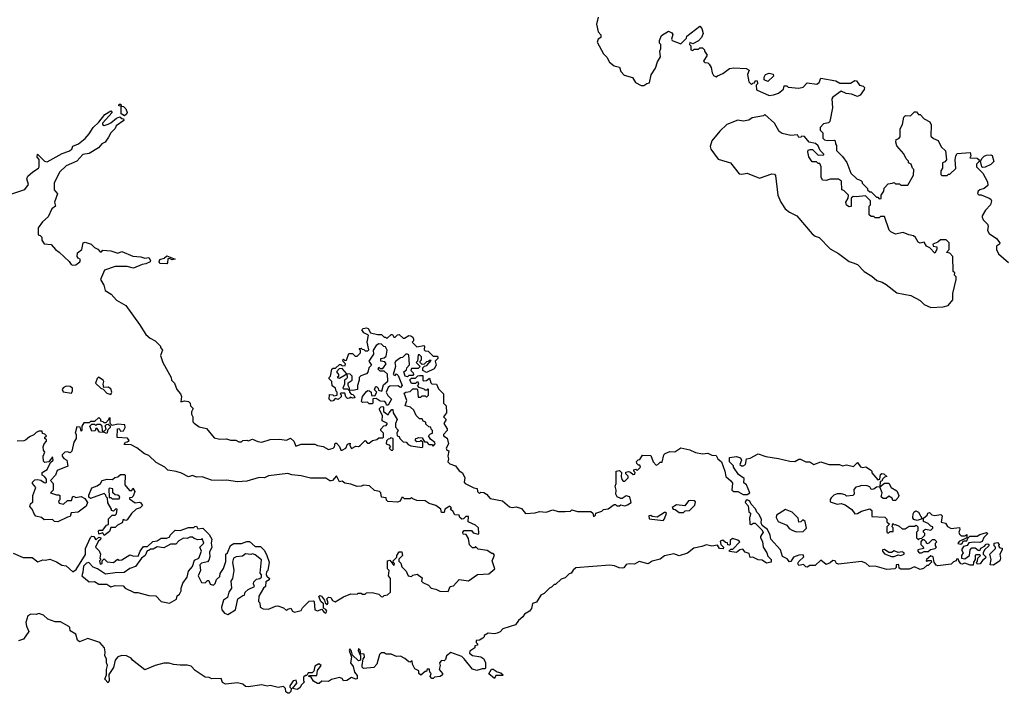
# Model space of a CAD drawing. Extents: x 2494106 to 2685573, y 758056 to 915185.
# Tile 376 of 507: x 2630684 to 2637925, y 836290 to 841247. Entities that reach past the tile are written whole.
import ezdxf

# ---------------------------------------------------------------- set-up
doc = ezdxf.new("R2010")
doc.units = 0

msp = doc.modelspace()

# ---------------------------------------------------------------- linework, layer by layer
at = {"layer": '0CON05XD'}
for points in [[(2634938.8, 841265), (2634926.2, 841215), (2634938.3, 841158.3), (2634957.5, 841135), (2634957.5, 841115), (2634937, 841103), (2634930.7, 841080.7), (2634976.4, 840996.4), (2635002.3, 840972.3), (2635021.2, 840935), (2635055, 840906.7), (2635095, 840897.5), (2635103.8, 840865), (2635129.5, 840839.5), (2635190.7, 840820.7), (2635212.5, 840785), (2635255, 840762.5), (2635275, 840763.3), (2635295, 840777.5), (2635315, 840782.5), (2635328.3, 840841.7), (2635360.7, 840889.3), (2635374.1, 840935.9), (2635397.5, 840975), (2635392.5, 841015), (2635400, 841035), (2635400, 841065), (2635390, 841075), (2635390, 841095), (2635405, 841130), (2635455, 841162.5), (2635479.3, 841149.3), (2635487, 841137), (2635477.5, 841105), (2635483.6, 841093.6), (2635545, 841070), (2635588.3, 841111.7), (2635590, 841125), (2635685, 841200), (2635701.7, 841181.7), (2635710, 841145), (2635697.5, 841115), (2635675, 841092.5), (2635635, 841070), (2635611.7, 841078.3), (2635610, 841065), (2635620, 841055), (2635620, 841025), (2635635, 841020), (2635645, 841030), (2635675, 841030), (2635685, 841040), (2635705, 841040), (2635720, 841025), (2635720, 841015), (2635740, 840985), (2635711.7, 840941.7), (2635721.7, 840931.7), (2635745, 840930), (2635755, 840920), (2635770, 840895), (2635777.5, 840855), (2635787, 840837), (2635805, 840827.5), (2635816.4, 840833.6), (2635855, 840850), (2635903, 840887), (2635935, 840892.5), (2636027, 840887), (2636047.5, 840875), (2636037.5, 840845), (2636045, 840790), (2636065, 840770), (2636075, 840780), (2636088.3, 840781.7), (2636095, 840800), (2636108.3, 840798.3), (2636110, 840775), (2636100, 840765), (2636101.7, 840731.7), (2636195, 840690), (2636226.4, 840693.6), (2636265, 840707.5), (2636300, 840735), (2636305, 840760), (2636325, 840760), (2636335, 840750), (2636415, 840742.5), (2636445, 840750), (2636475, 840782.5), (2636547, 840773), (2636562.5, 840785), (2636575, 840817.5), (2636687, 840797), (2636715, 840780), (2636795, 840780), (2636825, 840800), (2636838.3, 840798.3), (2636860, 840765), (2636887, 840757), (2636897, 840747), (2636895, 840732.5), (2636865, 840692.5), (2636845, 840682.5), (2636801.7, 840698.3), (2636763, 840703), (2636725, 840720), (2636663, 840677), (2636657.5, 840665), (2636660.7, 840599.3), (2636641.7, 840498.3), (2636631.7, 840488.3), (2636595, 840480), (2636570, 840455), (2636570, 840435), (2636590, 840415), (2636590, 840375), (2636603, 840363), (2636625, 840357.5), (2636675, 840360), (2636680, 840355), (2636683, 840333), (2636691.7, 840321.7), (2636690, 840285), (2636735, 840240), (2636767, 840197), (2636797, 840117), (2636840, 840075), (2636870, 840065), (2636880, 840055), (2636880, 840045), (2636920, 840005), (2636920, 839995), (2636935, 839980), (2636945, 839980), (2636985, 839940), (2636995, 839940), (2637005, 839930), (2637018.3, 839931.7), (2637020, 839955), (2637040, 839985), (2637041.7, 840008.3), (2637071.7, 840038.3), (2637100, 840045)], [(2636185, 840792.5), (2636160, 840805), (2636160, 840825), (2636170, 840845), (2636195, 840852.5), (2636225, 840847.5), (2636228.3, 840831.7), (2636185, 840792.5)], [(2631455, 840540), (2631430, 840555), (2631430, 840610), (2631413.3, 840613.3), (2631415, 840626.2), (2631426.7, 840626.7), (2631430, 840610), (2631448.3, 840608.3), (2631465, 840590), (2631473.3, 840565), (2631468.8, 840551.2), (2631455, 840540)], [(2630575, 839947.5), (2630723, 839997), (2630750, 840035), (2630736, 840075), (2630744, 840095), (2630781.2, 840128.8), (2630822.5, 840155), (2630827.5, 840165), (2630827.5, 840217.5), (2630812.5, 840235), (2630815, 840257.5), (2630867.5, 840205), (2630885, 840200), (2630997, 840263), (2631045, 840278.8), (2631066.7, 840295), (2631075, 840317.5), (2631115.8, 840334.2), (2631165, 840373.3), (2631195, 840406.2), (2631225, 840453.3), (2631266.7, 840493.3), (2631310.2, 840549.8), (2631355, 840576), (2631363.3, 840565), (2631293.6, 840486.4), (2631292.5, 840475), (2631305, 840467.5), (2631335, 840477.5), (2631355, 840487.5), (2631396.4, 840523.6), (2631421.7, 840531.7), (2631435, 840520), (2631448.3, 840518.3), (2631450, 840505), (2631394, 840466), (2631385, 840447.5), (2631353.3, 840415), (2631338.3, 840381.7), (2631313, 840347), (2631287, 840333), (2631262.5, 840305), (2631195, 840263.3), (2631147.5, 840255), (2631104.1, 840205.9), (2631025, 840172), (2630978, 840125), (2630936.7, 840045), (2630937.5, 839995), (2630962.5, 839965), (2630940, 839905), (2630947.5, 839875), (2630920, 839855), (2630893.6, 839796.4), (2630850.7, 839759.3), (2630820, 839715), (2630820, 839665), (2630835, 839660), (2630847, 839647), (2630847.5, 839625), (2630865, 839597.5), (2630915, 839592.5), (2630947.5, 839555), (2630975, 839537.5), (2631048, 839468), (2631062.5, 839445), (2631075, 839440), (2631095.9, 839444.1), (2631127.5, 839465), (2631131.7, 839481.7), (2631113.3, 839493.3), (2631107.5, 839505), (2631108.3, 839531.7), (2631140, 839555), (2631150, 839605), (2631165, 839610), (2631210, 839595), (2631235, 839570), (2631259.3, 839559.3), (2631275, 839540), (2631285, 839540), (2631295, 839550), (2631355, 839546.2), (2631405, 839530), (2631435, 839542.5), (2631515, 839507.5), (2631575, 839503.3), (2631605, 839493.3), (2631635, 839497.5), (2631646.1, 839476.1), (2631642.5, 839465), (2631610.5, 839449.5), (2631584.3, 839445.7), (2631520.7, 839419.3), (2631475, 839430), (2631385, 839431.4), (2631307.5, 839405), (2631277.5, 839335), (2631303.6, 839293.6), (2631313.8, 839255), (2631357, 839227), (2631395, 839183.8), (2631463.8, 839145), (2631566.2, 839005), (2631611.2, 838931.2), (2631644.2, 838904.2), (2631680, 838885), (2631720, 838845), (2631720, 838835), (2631733.3, 838815), (2631720, 838775), (2631737.5, 838725), (2631797.5, 838615), (2631800, 838595), (2631822, 838572), (2631840, 838525), (2631866.7, 838495), (2631873.3, 838475), (2631870, 838435), (2631895, 838442.5), (2631925, 838436.7), (2631936.7, 838425), (2631940, 838405), (2631960, 838385), (2631948.3, 838361.7), (2631947.5, 838345), (2631956.7, 838325), (2631958.3, 838288.3), (2631967, 838277), (2632005, 838250), (2632058, 838238), (2632115, 838170), (2632155, 838160), (2632205, 838162.5), (2632235, 838152.5), (2632273, 838153), (2632295, 838140), (2632315, 838140), (2632325, 838150), (2632355, 838152.5)], [(2637385, 839130), (2637475, 839133.8), (2637512.5, 839145), (2637547.5, 839185), (2637547, 839233), (2637570, 839335), (2637570, 839355), (2637558.3, 839368.3), (2637560, 839385), (2637550, 839395), (2637547.5, 839505), (2637525, 839530), (2637500, 839535), (2637520, 839555), (2637520, 839605), (2637497, 839627), (2637455, 839627.5), (2637435, 839610), (2637400, 839595), (2637401.7, 839581.7), (2637430, 839575), (2637430, 839555), (2637415, 839530), (2637378.3, 839568.3), (2637351.7, 839581.7), (2637335, 839610), (2637305, 839602.5), (2637290.7, 839610.7), (2637272.5, 839645), (2637257, 839657), (2637223, 839663), (2637181.7, 839681.7), (2637125, 839670), (2637090, 839685), (2637078.3, 839698.3), (2637045, 839800), (2637015, 839800), (2637005, 839790), (2636975, 839790), (2636965, 839800), (2636945, 839800), (2636931.7, 839811.7), (2636930, 839875), (2636940, 839885), (2636940, 839915), (2636905, 839950), (2636835, 839943.3), (2636813.3, 839946.7), (2636800, 839935), (2636798.3, 839871.7), (2636785, 839870), (2636765, 839882.5), (2636760, 839905), (2636777.5, 839935), (2636780, 839955), (2636745, 839990), (2636730, 839995), (2636728.3, 840058.3), (2636705, 840072.5), (2636645, 840072.5), (2636615, 840063.3), (2636587, 840067), (2636579.3, 840089.3), (2636577.5, 840165), (2636568.3, 840188.3), (2636555, 840190), (2636545, 840200), (2636511.7, 840201.7), (2636488.3, 840238.3), (2636480, 840275), (2636483.6, 840286.4), (2636497, 840293), (2636515, 840292.5), (2636555, 840250), (2636598.3, 840251.7), (2636598.3, 840258.3), (2636570, 840285), (2636555, 840320), (2636537, 840337), (2636490, 840345), (2636455, 840387.5), (2636435, 840390), (2636428.3, 840381.7), (2636415, 840380), (2636405, 840400), (2636355, 840393.8), (2636290.5, 840410.5), (2636270, 840425), (2636236.1, 840486.1), (2636165, 840550), (2636155, 840540), (2636070, 840525), (2636045, 840507.5), (2636005, 840500), (2635965, 840506.7), (2635885, 840476.7), (2635832.3, 840427.7), (2635773.9, 840356.1), (2635761.2, 840315), (2635766.7, 840295), (2635820.5, 840220.5), (2635912.5, 840195), (2635975, 840113.3), (2635995, 840110), (2636035, 840118.8), (2636125, 840082), (2636215, 840112.5), (2636235, 840110), (2636241.7, 840101.7), (2636260, 839955), (2636281.2, 839905), (2636313.3, 839855), (2636345, 839831.2), (2636400, 839805), (2636510.8, 839670.8), (2636533.9, 839653.9), (2636562.5, 839645), (2636645, 839560), (2636706.1, 839526.1), (2636785, 839466.7), (2636813.3, 839456.7), (2636846.1, 839446.1), (2636895, 839393.3), (2636950.5, 839360.5), (2636987.3, 839327.3), (2637025.7, 839315.7), (2637057.3, 839297.3), (2637135, 839236.2), (2637237.7, 839217.7), (2637305, 839181.2), (2637335, 839151.2), (2637385, 839130)], [(2637100, 840045), (2637115, 840050), (2637125, 840040), (2637155, 840040), (2637165, 840030), (2637215, 840030), (2637257, 840103), (2637260, 840145), (2637250, 840155), (2637240, 840185), (2637220, 840195), (2637220, 840205), (2637203, 840223), (2637185, 840260), (2637135, 840320), (2637127.5, 840345), (2637130, 840365), (2637148.3, 840371.7), (2637160, 840385), (2637160, 840445), (2637177.5, 840475), (2637185, 840530), (2637198.3, 840541.7), (2637235, 840540), (2637265, 840570), (2637278.3, 840568.3), (2637295, 840550), (2637305, 840550), (2637335, 840517.5), (2637377.5, 840495), (2637387, 840473), (2637385, 840390), (2637403.9, 840373.9), (2637438.3, 840358.3), (2637461.7, 840311.7), (2637491.7, 840281.7), (2637500, 840215), (2637488.3, 840201.7), (2637470, 840195), (2637470, 840155), (2637457.5, 840135), (2637458.3, 840108.3), (2637465, 840100), (2637505, 840100), (2637515, 840110), (2637525, 840110), (2637568.3, 840151.7), (2637563.3, 840215), (2637567.5, 840245), (2637578.3, 840261.7), (2637675, 840270), (2637680, 840245), (2637671.7, 840231.7), (2637725, 840227.5), (2637740, 840215), (2637738.3, 840201.7), (2637720, 840185), (2637720, 840165), (2637767, 840117), (2637802.5, 840055), (2637803, 840027), (2637776.1, 840003.9), (2637743.9, 839996.1), (2637732.5, 839985), (2637728.3, 839968.3), (2637738.3, 839958.3), (2637755, 839957.5), (2637813.6, 839933.6), (2637826.4, 839926.4), (2637830, 839915), (2637823.8, 839885), (2637786.7, 839845), (2637762.5, 839805), (2637762.5, 839795), (2637770, 839775), (2637801.7, 839741.7), (2637806.7, 839726.7), (2637802.5, 839695), (2637813.3, 839675), (2637867.7, 839637.7), (2637892.5, 839605), (2637890, 839595), (2637868.3, 839581.7), (2637867.5, 839555), (2637882.5, 839525), (2637955, 839460)], [(2637765, 840160), (2637760, 840165), (2637750, 840205), (2637761.7, 840228.3), (2637776.4, 840243.6), (2637795, 840250), (2637825, 840252.5), (2637835, 840247.5), (2637847, 840203), (2637825, 840182.5), (2637785, 840162.5), (2637765, 840160)], [(2631765, 839450), (2631715, 839453.3), (2631710, 839465), (2631715, 839482.5), (2631747, 839493), (2631765, 839510), (2631826.7, 839485), (2631805, 839480), (2631785, 839490), (2631773, 839487), (2631771.7, 839458.3), (2631765, 839450)], [(2633395, 838410), (2633381.7, 838411.7), (2633380, 838425), (2633368.3, 838438.3), (2633335, 838440), (2633305, 838460), (2633281.7, 838458.3), (2633280, 838425), (2633275, 838420), (2633255, 838420), (2633241.7, 838431.7), (2633205, 838430), (2633197, 838437), (2633206, 838475), (2633235, 838510), (2633245, 838517.5), (2633257, 838517), (2633270, 838505), (2633271.7, 838481.7), (2633295, 838480), (2633310, 838505), (2633293, 838523), (2633300, 838545), (2633308.3, 838548.3), (2633320, 838535), (2633321.7, 838521.7), (2633347, 838513), (2633359.3, 838560.7), (2633391.7, 838588.3), (2633388.3, 838638.3), (2633365, 838660), (2633335, 838660), (2633320, 838675), (2633325, 838690), (2633335, 838680), (2633355, 838680), (2633380, 838715), (2633368.3, 838728.3), (2633340, 838735), (2633340, 838755), (2633365, 838760), (2633378.3, 838771.7), (2633387.5, 838815), (2633375, 838840), (2633363, 838843), (2633345, 838860), (2633325, 838862.5), (2633305, 838850), (2633282.5, 838815), (2633286.7, 838785), (2633252.5, 838735), (2633272.5, 838705), (2633252.5, 838685), (2633245, 838652.5), (2633235, 838641.2), (2633193, 838627), (2633180, 838615), (2633180, 838595), (2633167.5, 838555), (2633167.5, 838525), (2633135, 838517.5), (2633110, 838520), (2633110, 838505), (2633121.7, 838491.7), (2633135, 838490), (2633145, 838480), (2633147.5, 838465), (2633135, 838462.5), (2633115, 838470), (2633108.3, 838461.7), (2633095, 838460), (2633083, 838473), (2633075, 838500), (2633045, 838500), (2633040, 838495), (2633047.5, 838487.5), (2633047, 838473), (2633027, 838453), (2633005, 838460), (2632988.3, 838441.7), (2632975, 838440), (2632960, 838455), (2632961.7, 838488.3), (2632987, 838487), (2632995, 838480), (2633020, 838485), (2633020, 838505), (2633012.5, 838512.5), (2633006.7, 838536.7), (2632981.7, 838551.7), (2632980, 838585), (2632960, 838605), (2632960, 838615), (2632970, 838625), (2632980, 838675), (2632988.3, 838681.7), (2633007.5, 838682.5), (2633035, 838710), (2633045, 838710), (2633055, 838700), (2633078.3, 838701.7), (2633080, 838715), (2633061.7, 838731.7), (2633060, 838745), (2633065, 838750), (2633075, 838740), (2633088.3, 838741.7), (2633105, 838790), (2633131.7, 838791.7), (2633151.7, 838771.7), (2633165, 838770), (2633190, 838795), (2633190, 838815), (2633181.7, 838828.3), (2633195, 838830), (2633201.7, 838821.7), (2633215, 838820), (2633225, 838810), (2633245, 838810), (2633251.7, 838818.3), (2633240, 838875), (2633250, 838925), (2633215, 838942.5), (2633200, 838965), (2633210, 838975), (2633235, 838978.8), (2633246.7, 838975), (2633263.3, 838943.3), (2633315, 838930), (2633345, 838930), (2633365, 838910), (2633375, 838910), (2633385, 838900), (2633415, 838930), (2633425, 838930), (2633435, 838910), (2633445, 838910), (2633461.7, 838928.3), (2633475, 838930), (2633505, 838902.5), (2633515, 838902.5), (2633545, 838922.5), (2633561.7, 838921.7), (2633575, 838910), (2633580, 838895), (2633580, 838885), (2633570, 838875), (2633605, 838840), (2633655, 838850), (2633660, 838845), (2633658.3, 838818.3), (2633665, 838810), (2633687, 838807), (2633725, 838770), (2633755, 838770), (2633760, 838765), (2633760, 838755), (2633740, 838735), (2633747.5, 838705), (2633733, 838677), (2633675, 838650), (2633650, 838665), (2633650, 838685), (2633661.7, 838698.3), (2633678.3, 838701.7), (2633710, 838740), (2633695, 838740), (2633688.3, 838731.7), (2633675, 838730), (2633658.3, 838711.7), (2633645, 838710), (2633630, 838725), (2633630, 838735), (2633640, 838745), (2633640, 838765), (2633625, 838780), (2633615, 838780), (2633610, 838735), (2633600, 838725), (2633630, 838695), (2633615, 838680), (2633565, 838680), (2633560, 838665), (2633578.3, 838648.3), (2633580, 838635), (2633575, 838630), (2633545, 838630), (2633535, 838620), (2633520, 838625), (2633510, 838655), (2633528.3, 838671.7), (2633530, 838685), (2633551.7, 838708.3), (2633545, 838780), (2633537, 838787), (2633523, 838787), (2633498.3, 838761.7), (2633485, 838760), (2633450, 838735), (2633442.5, 838725), (2633447.5, 838695), (2633430, 838635), (2633445, 838630), (2633455, 838640), (2633468.3, 838628.3), (2633497.5, 838555), (2633485, 838540), (2633465, 838552.5), (2633405, 838550), (2633395, 838540), (2633380, 838505), (2633391.7, 838481.7), (2633417.5, 838455), (2633395, 838410)], [(2633035, 838610), (2633090, 838640), (2633055, 838680), (2633032.5, 838677.5), (2633013, 838657), (2633027.5, 838635), (2633027.5, 838622.5), (2633020, 838615), (2633035, 838610)], [(2631355, 838490), (2631362.5, 838505), (2631355, 838530), (2631335, 838542.5), (2631301.7, 838541.7), (2631297.5, 838565), (2631302.5, 838585), (2631297.5, 838595), (2631262.5, 838617.5), (2631253, 838607), (2631241.7, 838571.7), (2631280, 838535), (2631298.3, 838528.3), (2631325, 838500), (2631355, 838490)], [(2632355, 838152.5), (2632365, 838147.5), (2632395, 838160), (2632435, 838142.5), (2632465, 838137.5), (2632525, 838157.5), (2632595, 838160), (2632645, 838152.5), (2632675, 838167.5), (2632700, 838145), (2632715, 838110), (2632755, 838122.5), (2632855, 838122.5), (2632873, 838113), (2632915, 838107.5), (2632955, 838083.3), (2632990, 838095), (2633000, 838105), (2633005, 838130), (2633015, 838130), (2633037, 838107), (2633045, 838080), (2633055, 838080), (2633082.5, 838095), (2633095, 838122.5), (2633115, 838130), (2633113, 838113), (2633125, 838092.5), (2633155, 838110), (2633175, 838107.5), (2633187, 838113), (2633225, 838150), (2633241.7, 838131.7), (2633255, 838130), (2633278.3, 838151.7), (2633311.7, 838158.3), (2633325, 838170), (2633355, 838170), (2633360, 838175), (2633360, 838205), (2633340, 838225), (2633340, 838235), (2633361.7, 838258.3), (2633378.3, 838261.7), (2633390, 838275), (2633350, 838295), (2633352.5, 838335), (2633330, 838375), (2633330, 838385), (2633341.7, 838398.3), (2633355, 838400), (2633360, 838395), (2633360, 838365), (2633395, 838340), (2633400, 838355), (2633421.7, 838378.3), (2633428.3, 838378.3), (2633430, 838355), (2633460, 838305), (2633447.5, 838275), (2633448.3, 838248.3), (2633466.7, 838226.7), (2633457.5, 838205), (2633460, 838185), (2633475, 838180), (2633480, 838165), (2633505, 838140), (2633525, 838137.5), (2633540.7, 838120.7), (2633560.7, 838110.7), (2633645, 838100), (2633650, 838105), (2633648.3, 838138.3), (2633635, 838150), (2633627, 838143), (2633605, 838140), (2633592.5, 838155), (2633600, 838165), (2633618.3, 838171.7), (2633645, 838170), (2633661.7, 838141.7), (2633675, 838140), (2633691.7, 838121.7), (2633715, 838120), (2633725, 838110), (2633740, 838125), (2633737.5, 838135), (2633705, 838160), (2633690, 838185), (2633705, 838200), (2633720, 838205), (2633720, 838225), (2633710, 838235), (2633708.3, 838248.3), (2633691.7, 838251.7), (2633671.7, 838271.7), (2633670, 838285), (2633651.7, 838291.7), (2633645, 838310), (2633625, 838310), (2633600, 838335), (2633583.3, 838373.3), (2633557, 838397), (2633520, 838405), (2633531.2, 838445), (2633511.7, 838498.3), (2633523, 838507), (2633555, 838510), (2633575, 838530), (2633605, 838530), (2633610, 838525), (2633615, 838470), (2633635, 838470), (2633645, 838480), (2633665, 838480), (2633675, 838470), (2633690, 838485), (2633690, 838525), (2633685, 838530), (2633678.3, 838521.7), (2633665, 838520), (2633658.3, 838528.3), (2633621.7, 838541.7), (2633610, 838555), (2633620, 838565), (2633615, 838580), (2633605, 838580), (2633595, 838570), (2633565, 838570), (2633552.5, 838597.5), (2633565, 838610), (2633595, 838610), (2633613, 838627), (2633625, 838630), (2633648.3, 838628.3), (2633650, 838595), (2633655, 838590), (2633675, 838592.5), (2633698.3, 838608.3), (2633707.5, 838575), (2633715, 838567.5), (2633750, 838565), (2633765, 838530), (2633800, 838495), (2633800, 838425), (2633820, 838405), (2633822.5, 838355), (2633800, 838325), (2633820, 838305), (2633802.5, 838275), (2633827, 838237), (2633827.5, 838225), (2633800, 838195), (2633800, 838185), (2633828.3, 838168.3), (2633837.5, 838125), (2633820, 838095), (2633825, 838080), (2633840, 838075), (2633832.5, 838035), (2633837.5, 838015), (2633833, 837993), (2633848.3, 837978.3), (2633890, 837965), (2633917, 837927), (2633941.7, 837911.7), (2633957.5, 837875), (2633952.5, 837845), (2633960, 837835), (2634023, 837803), (2634048.3, 837798.3), (2634050, 837775), (2634065, 837760), (2634075, 837770), (2634097, 837767), (2634116.4, 837756.4), (2634143, 837723), (2634235, 837706.2), (2634285, 837662.5), (2634305, 837657.5), (2634335, 837662.5), (2634375, 837650), (2634403.6, 837613.6), (2634475, 837618.8), (2634507, 837627), (2634555, 837623.8), (2634605, 837639.2), (2634645, 837627.5), (2634695, 837627.5), (2634735, 837630), (2634745, 837640), (2634787, 837627), (2634885, 837627.5), (2634900, 837615), (2634905, 837590), (2634918.3, 837601.7), (2634920, 837615), (2634965, 837630), (2634978.3, 837641.7), (2635011.7, 837648.3), (2635055, 837680), (2635065, 837680), (2635075, 837670), (2635095, 837670), (2635105, 837677.5), (2635135, 837670), (2635155, 837677.5), (2635180, 837695), (2635170, 837735), (2635145, 837742.5), (2635115, 837722.5), (2635105, 837722.5), (2635077, 837737), (2635067.5, 837755), (2635070, 837785), (2635063.3, 837815), (2635070, 837835), (2635070, 837925), (2635095, 837930), (2635110, 837915), (2635107.5, 837885), (2635113, 837863), (2635121.7, 837851.7), (2635135, 837850), (2635160, 837875), (2635158.3, 837888.3), (2635142.5, 837905), (2635141.7, 837918.3), (2635161.7, 837921.7), (2635177, 837917), (2635195, 837900), (2635207, 837903), (2635210, 837915), (2635200, 837925), (2635200, 837935), (2635215, 837940), (2635225, 837930), (2635250, 837955), (2635245, 837970), (2635235, 837970), (2635221.7, 837981.7), (2635220, 837995), (2635231.7, 838008.3), (2635245, 838010), (2635265, 838042.5), (2635325, 838040), (2635343, 837993), (2635365, 837970), (2635377, 837973), (2635395, 837990), (2635408.3, 837991.7), (2635420, 838045), (2635430, 838055), (2635465, 838070), (2635501.7, 838068.3), (2635545, 838096), (2635611.7, 838081.7), (2635653.3, 838063.3), (2635705, 838052.5), (2635745, 838057.5), (2635773, 838043), (2635805, 838040), (2635817.5, 838015), (2635845, 837992.5), (2635870, 837925), (2635877.5, 837885), (2635915, 837853.3), (2635925, 837837.5), (2635920, 837785), (2635935, 837774), (2635965, 837776), (2636005, 837751.9), (2636035, 837752), (2636052.5, 837765), (2636030, 837825), (2636008.3, 837838.3), (2636011.7, 837871.7), (2635969.3, 837899.3), (2635933.3, 837955), (2635932.5, 837965), (2635904.3, 837994.3), (2635903.3, 838025), (2635955, 838033.3), (2635985, 838022.5), (2635992.5, 838005), (2635980, 837975), (2635993.3, 837963.3), (2636005, 837963.3), (2636022.5, 837975), (2636030, 838015), (2636055, 838020), (2636115, 838051.2), (2636171.7, 838031.7), (2636265, 838018.8), (2636348.3, 837998.3), (2636385, 837996.2), (2636415, 838013.8), (2636425, 838013.8), (2636465, 837993.3), (2636495, 837992.5), (2636525, 837973.3), (2636575, 837993.3), (2636635, 837973.3), (2636713, 837973), (2636735, 837963.3), (2636765, 837972.5), (2636815, 837960), (2636845, 837987.5), (2636867.5, 837957.5), (2636885, 837952.5), (2636906.4, 837956.4), (2636940, 837935), (2636950, 837925), (2636951.7, 837911.7), (2636995, 837860), (2637010, 837865), (2637015, 837900), (2637025, 837907.5), (2637040, 837905), (2637060, 837885), (2637045, 837880), (2637030, 837865), (2637025, 837850), (2637011.7, 837848.3), (2637010, 837810), (2637043, 837837), (2637075, 837837.5), (2637093.6, 837803.6), (2637135, 837780), (2637150, 837745), (2637145, 837730), (2637125, 837710), (2637105, 837710), (2637100, 837725), (2637075, 837740), (2637055, 837722.5), (2637035, 837722.5), (2637020, 837735), (2637027.5, 837765), (2637010, 837810), (2636985, 837807.5), (2636965, 837792.5), (2636945, 837790), (2636935, 837810), (2636917, 837817), (2636875, 837820), (2636855, 837812.5), (2636833.9, 837806.1), (2636819.3, 837790.7), (2636820, 837755), (2636810, 837745), (2636765, 837740), (2636755, 837750), (2636727, 837757), (2636695, 837757.5), (2636671.7, 837748.3), (2636650.7, 837729.3), (2636643.6, 837716.4), (2636645, 837700), (2636695, 837682.5), (2636725, 837687.5), (2636755, 837677.5), (2636803, 837643), (2636825, 837610), (2636845, 837612.5), (2636875, 837630), (2636935, 837647.5), (2636950, 837635), (2636951.7, 837591.7), (2637047, 837587), (2637061.7, 837571.7), (2637061.7, 837551.7), (2637080, 837535), (2637060, 837515), (2637060, 837475), (2637065, 837470), (2637075, 837470), (2637085, 837480), (2637108.3, 837481.7), (2637107, 837507), (2637100, 837515), (2637105, 837540), (2637115, 837530), (2637125, 837532.5), (2637150.7, 837520.7), (2637175, 837500), (2637195, 837500), (2637225, 837520), (2637265, 837520), (2637277.5, 837527.5), (2637290, 837515), (2637290, 837485), (2637280, 837475), (2637278.3, 837461.7), (2637280, 837435), (2637295, 837420), (2637301.7, 837428.3), (2637318.3, 837431.7), (2637340, 837455), (2637340, 837465), (2637330, 837475), (2637331.7, 837488.3), (2637345, 837497.5), (2637385, 837490), (2637400, 837505), (2637400, 837515), (2637385, 837520), (2637365, 837540), (2637330, 837555), (2637331.7, 837578.3), (2637358.3, 837601.7), (2637363.6, 837616.4), (2637375, 837620), (2637393, 837603), (2637415, 837597.5), (2637457, 837607), (2637467.5, 837595), (2637460, 837550), (2637492.5, 837542.5), (2637507, 837517), (2637535, 837502.5), (2637595, 837510), (2637597.5, 837495), (2637590, 837475), (2637595, 837460), (2637608.3, 837448.3), (2637635, 837450), (2637648.3, 837458.3), (2637650, 837435), (2637592.7, 837407.3), (2637582.5, 837392.5), (2637605, 837388.8), (2637615.8, 837394.2), (2637625, 837412.5), (2637648.8, 837411.2), (2637657.5, 837432.5), (2637672.5, 837447.5), (2637725, 837445.6), (2637745, 837458.9), (2637795, 837474), (2637804, 837465), (2637775, 837436.7), (2637763.3, 837406.7)], [(2633110, 838520), (2633110, 838535), (2633100, 838555), (2633100, 838575), (2633130, 838595), (2633130, 838625), (2633115, 838637.5), (2633090, 838640), (2633092.5, 838615), (2633086.7, 838603.3), (2633072.5, 838595), (2633072.5, 838565), (2633060, 838535), (2633065, 838530), (2633095, 838530), (2633105, 838520), (2633110, 838520)], [(2631065, 838500), (2631072.5, 838515), (2631072.5, 838535), (2631055, 838547.5), (2631025, 838550), (2631005, 838537.5), (2630997.5, 838525), (2631005, 838507.5), (2631065, 838500)], [(2632935, 836880), (2632942.5, 836895), (2632936.4, 836906.4), (2632917.5, 836917.5), (2632917.5, 836947.5), (2632897.5, 836965), (2632883, 837003), (2632890.7, 837009.3), (2632902.5, 837005), (2632926.4, 836976.4), (2632930, 836955), (2632945, 836942.5), (2632952.5, 836955), (2632943.3, 836985), (2632955, 836998.8), (2632972.5, 836995), (2632985, 836973.3), (2633005, 836962.5), (2633065, 837000), (2633118.3, 837021.7), (2633165, 837020), (2633173.6, 837026.4), (2633195, 837027.5), (2633205, 837020), (2633225, 837020), (2633235, 837030), (2633275, 837032.5), (2633325, 837020), (2633343, 837003), (2633355, 837000), (2633365, 837010), (2633390, 837015), (2633410, 837035), (2633410, 837135), (2633397.5, 837155), (2633400, 837195), (2633390, 837205), (2633390, 837265), (2633405, 837270), (2633435, 837230), (2633440, 837245), (2633430, 837255), (2633430, 837265), (2633458.3, 837291.7), (2633457.5, 837305), (2633475, 837330), (2633495, 837330), (2633500, 837305), (2633472.5, 837277.5), (2633473, 837263), (2633487, 837247), (2633495, 837220), (2633525, 837190), (2633540, 837155), (2633565, 837150), (2633575, 837160), (2633607, 837167), (2633645, 837140), (2633640, 837115), (2633650, 837105), (2633690, 837085), (2633710, 837065), (2633745, 837057.5), (2633775, 837042.5), (2633835, 837040), (2633850, 837075), (2633875, 837080), (2633915, 837126.7), (2633985, 837116.7), (2634050, 837165), (2634135, 837170), (2634177.5, 837205), (2634158.8, 837265), (2634177, 837307), (2634165, 837320), (2634155, 837320), (2634121.7, 837341.7), (2634055, 837350), (2634035, 837370), (2634028.3, 837361.7), (2634015, 837360), (2633993, 837383), (2633985, 837430), (2633968.3, 837458.3), (2633945, 837460), (2633942.5, 837475), (2633951.7, 837488.3), (2634007, 837487), (2634020, 837470), (2634055, 837460), (2634060, 837465), (2634058.3, 837508.3), (2634037, 837527), (2633981.7, 837551.7), (2633985, 837590), (2633965, 837590), (2633947, 837573), (2633935, 837572.5), (2633920, 837585), (2633915, 837600), (2633885, 837602.5), (2633870, 837630), (2633851.7, 837641.7), (2633860, 837655), (2633846.7, 837666.7), (2633810, 837645), (2633805, 837620), (2633785, 837620), (2633780, 837645), (2633745, 837672.5), (2633696.1, 837686.1), (2633665, 837706.7), (2633605, 837710), (2633575, 837720), (2633565, 837730), (2633555, 837720), (2633515, 837720), (2633505, 837730), (2633495, 837730), (2633482.5, 837705), (2633463.6, 837696.4), (2633392.5, 837702.5), (2633381.7, 837711.7), (2633378.3, 837728.3), (2633343.6, 837733.6), (2633340, 837765), (2633330, 837775), (2633293, 837783), (2633256.7, 837816.7), (2633215, 837822.5), (2633196.4, 837813.6), (2633165, 837811.2), (2633119.3, 837829.3), (2633075, 837836.7), (2633055, 837850), (2633035, 837847.5), (2633015, 837890), (2632985, 837856.7), (2632975, 837853.3), (2632965, 837853.8), (2632935, 837873.3), (2632822.3, 837872.3), (2632755, 837891.2), (2632685, 837896.7), (2632655, 837907.5), (2632515, 837891.2), (2632485, 837876.2), (2632445, 837878), (2632355, 837852), (2632285, 837846), (2632205, 837858.8), (2632175, 837856.7), (2632095, 837858.8), (2632025, 837883.3), (2631985, 837881.2), (2631955, 837893.3), (2631925, 837883.3), (2631875, 837910), (2631835, 837923.3), (2631772.3, 837932.3), (2631752.5, 837955), (2631687.7, 837987.7), (2631635, 838040), (2631601.7, 838051.7), (2631545, 838097.5), (2631505, 838117.5), (2631451.7, 838121.7), (2631461.7, 838138.3), (2631475, 838140), (2631488.3, 838151.7), (2631477, 838167), (2631401.7, 838171.7), (2631403, 838237), (2631415, 838240), (2631425, 838220), (2631448.3, 838221.7), (2631460, 838245), (2631456.4, 838266.4), (2631405, 838270), (2631365, 838260), (2631350, 838275), (2631348.3, 838318.3), (2631340, 838315), (2631338.3, 838301.7), (2631318.3, 838281.7), (2631305, 838280), (2631298.3, 838288.3), (2631281.7, 838291.7), (2631280, 838305), (2631265, 838320), (2631235, 838290), (2631205, 838290), (2631195, 838280), (2631155, 838280), (2631140, 838255), (2631140, 838225), (2631135, 838220), (2631128.3, 838248.3), (2631105, 838250), (2631092.5, 838205), (2631100, 838195), (2631100, 838165), (2631083, 838137), (2631068.3, 838071.7), (2631055, 838060), (2631035, 838067.5), (2631015, 838063.8), (2630996.2, 838045), (2630996.2, 838035), (2631008.3, 838018.3), (2631030, 838005), (2631038, 837962), (2630960.7, 837929.3), (2630947.5, 837895), (2630910, 837855), (2630930, 837835), (2630930, 837785), (2630910, 837765), (2630955, 837750), (2630971.7, 837751.7), (2630980, 837745), (2630980, 837715), (2630970, 837705), (2630975, 837690), (2631007, 837683), (2631035, 837710), (2631065, 837710), (2631075, 837740), (2631090, 837735), (2631095, 837730), (2631135, 837737.5), (2631163, 837723), (2631182.5, 837695), (2631173.6, 837666.4), (2631115, 837623.3), (2631061.7, 837618.3), (2631055, 837590), (2631035, 837587.5), (2630965, 837552.5), (2630940, 837555), (2630925, 837570), (2630865, 837567.5), (2630843.6, 837583.6), (2630803.9, 837593.9), (2630792.5, 837605), (2630776.1, 837646.1), (2630757.5, 837665), (2630762.5, 837685), (2630781.7, 837698.3), (2630780, 837745), (2630803.3, 837805), (2630777.5, 837835), (2630777.5, 837845), (2630795, 837860), (2630815, 837863.3), (2630838.8, 837858.8), (2630865, 837842.5), (2630875, 837840), (2630880, 837845), (2630880, 837865), (2630866.4, 837886.4), (2630850, 837895), (2630850, 837915), (2630885, 837937.5), (2630911.7, 837988.3), (2630930, 838005), (2630925, 838030), (2630897.5, 837992.5), (2630868.3, 837988.3), (2630858.3, 837998.3), (2630857.5, 838035), (2630870, 838065), (2630858.3, 838078.3), (2630857.5, 838105), (2630863, 838127), (2630880, 838145), (2630880, 838155), (2630870, 838165), (2630870, 838175), (2630880, 838185), (2630868.3, 838198.3), (2630851.7, 838201.7), (2630848.3, 838218.3), (2630825, 838220), (2630805, 838210), (2630788.3, 838191.7), (2630755, 838177.5), (2630727, 838153), (2630715, 838147.5), (2630665, 838146.7)], [(2631325, 838202.5), (2631305, 838210), (2631271.7, 838211.7), (2631255, 838240), (2631245, 838240), (2631238.3, 838221.7), (2631215, 838220), (2631200, 838255), (2631215, 838270), (2631235, 838270), (2631245, 838260), (2631255, 838270), (2631275, 838270), (2631287, 838257), (2631291.7, 838221.7), (2631305, 838220), (2631320, 838235), (2631311.7, 838258.3), (2631321.7, 838268.3), (2631335, 838270), (2631348.3, 838258.3), (2631350, 838245), (2631331.7, 838228.3), (2631325, 838202.5)], [(2633425, 838080), (2633430, 838085), (2633430, 838165), (2633410, 838170), (2633408.3, 838161.7), (2633395, 838160), (2633381.7, 838148.3), (2633380, 838125), (2633398.3, 838118.3), (2633410, 838105), (2633400, 838095), (2633415, 838080), (2633425, 838080)], [(2631305, 837452.5), (2631295, 837470), (2631265, 837460), (2631262.5, 837485), (2631265, 837490), (2631295, 837490), (2631321.7, 837528.3), (2631338.3, 837531.7), (2631337.5, 837575), (2631365, 837600), (2631385, 837600), (2631395, 837610), (2631400, 837645), (2631391.7, 837648.3), (2631375, 837630), (2631360, 837635), (2631360, 837645), (2631333, 837693), (2631330, 837725), (2631320, 837735), (2631318.3, 837748.3), (2631305, 837760), (2631205, 837723.3), (2631193, 837733), (2631193, 837747), (2631215, 837802.5), (2631255, 837817.5), (2631277.5, 837835), (2631290, 837855), (2631327, 837867), (2631367, 837863), (2631383, 837877), (2631407, 837883), (2631425, 837900), (2631455, 837900), (2631460, 837895), (2631456.7, 837825), (2631491.7, 837781.7), (2631508.3, 837781.7), (2631515, 837800), (2631530, 837775), (2631518.3, 837741.7), (2631508.3, 837731.7), (2631491.7, 837728.3), (2631491.7, 837721.7), (2631533, 837693), (2631565, 837696.7), (2631575, 837692.5), (2631587, 837673), (2631570, 837655), (2631540, 837645), (2631507, 837613), (2631475, 837567.5), (2631465, 837562.5), (2631445, 837570), (2631437.5, 837545), (2631403, 837527), (2631385, 837510), (2631355, 837510), (2631345, 837480), (2631305, 837452.5)], [(2631415, 837720), (2631420, 837735), (2631405, 837747.5), (2631385, 837750), (2631370, 837765), (2631370, 837795), (2631345, 837800), (2631340, 837795), (2631341.7, 837731.7), (2631355, 837730), (2631365, 837720), (2631415, 837720)], [(2637763.3, 837406.7), (2637745, 837400), (2637702.5, 837402.5), (2637663.8, 837396.2), (2637651.2, 837378.8), (2637625, 837370), (2637610, 837345), (2637622.5, 837325), (2637610, 837305), (2637610, 837285), (2637635, 837280), (2637670, 837305), (2637673, 837347), (2637685, 837360), (2637711.7, 837361.7), (2637733, 837343), (2637745, 837340), (2637751.7, 837358.3), (2637778.3, 837371.7), (2637791.7, 837388.3), (2637805, 837390), (2637810, 837385), (2637810, 837375), (2637780, 837345), (2637770, 837325), (2637770, 837315), (2637790, 837295), (2637787.5, 837285), (2637763.6, 837266.4), (2637747.5, 837242.5), (2637725, 837240), (2637720, 837255), (2637727, 837263), (2637730, 837285), (2637750, 837305), (2637745, 837310), (2637715, 837310), (2637710, 837305), (2637710, 837275), (2637697.5, 837255), (2637696.7, 837233.3), (2637675, 837233.8), (2637635, 837247.5), (2637615, 837240), (2637605, 837242.5), (2637590, 837265), (2637588.3, 837278.3), (2637575, 837280), (2637570, 837265), (2637551.7, 837258.3), (2637535, 837240), (2637435, 837227.5), (2637423.6, 837233.6), (2637410, 837255), (2637402.5, 837295), (2637385, 837301.2), (2637352.5, 837275), (2637350, 837265), (2637355, 837260), (2637362.5, 837267.5), (2637387, 837267), (2637390, 837255), (2637365, 837230), (2637355, 837230), (2637330.7, 837209.3), (2637305, 837200), (2637265, 837220), (2637225, 837203.3), (2637163.6, 837203.6), (2637151.7, 837211.7), (2637150, 837235), (2637145, 837237.5), (2637130, 837235), (2637130, 837215), (2637120, 837205), (2637060.5, 837200.5), (2636976.4, 837226.4), (2636933, 837223), (2636907, 837247), (2636875, 837260), (2636705, 837240), (2636690, 837245), (2636680, 837265), (2636665, 837267.5), (2636645, 837250), (2636615, 837237.5), (2636575, 837270), (2636535, 837230), (2636495, 837230), (2636475, 837217.5), (2636465, 837220), (2636448.3, 837238.3), (2636415, 837230), (2636407.5, 837245), (2636415, 837260), (2636450, 837295), (2636445, 837310), (2636415, 837306.7), (2636375, 837292.5), (2636355, 837260), (2636345, 837257.5), (2636329.3, 837279.3), (2636295, 837297.5), (2636280, 837345), (2636207.5, 837425), (2636203.3, 837455), (2636182.5, 837495), (2636143.9, 837523.9), (2636136.7, 837545), (2636139.3, 837569.3), (2636122.5, 837605), (2636103.9, 837623.9), (2636095, 837647.5), (2636063.1, 837683.1), (2636052.5, 837705), (2636035, 837712.9), (2636023.8, 837706.2), (2636020, 837695), (2636040.6, 837670.6), (2636046.7, 837626.7), (2636057.5, 837615), (2636057, 837593), (2636050, 837585), (2636052.5, 837535), (2636065, 837532.5), (2636078.3, 837541.7), (2636091.7, 837541.7), (2636142.7, 837492.7), (2636151.2, 837475), (2636132.5, 837445), (2636132.5, 837435), (2636146.4, 837406.4), (2636152.5, 837365), (2636177.5, 837325), (2636185, 837300), (2636210, 837275), (2636210, 837255), (2636175, 837247.5), (2636145, 837270), (2636115, 837273.3), (2636075, 837292.5), (2636055, 837290), (2636048.3, 837318.3), (2636019.3, 837329.3), (2636001.7, 837351.7), (2635980, 837345), (2635955, 837327.5), (2635903, 837333), (2635901.7, 837338.3), (2635915, 837350), (2635928.3, 837351.7), (2635980, 837405), (2635965, 837417.5), (2635925, 837430), (2635910, 837415), (2635910, 837385), (2635905, 837380), (2635891.7, 837381.7), (2635888.3, 837398.3), (2635875, 837400), (2635855, 837417.5), (2635835, 837410), (2635840, 837385), (2635860, 837365), (2635857, 837353), (2635830, 837355), (2635815, 837380), (2635775, 837372.5), (2635735, 837382.5), (2635700.7, 837369.3), (2635642.3, 837357.7), (2635595, 837322.5), (2635535, 837302.5), (2635495, 837316.7), (2635425, 837302.5), (2635393.6, 837276.4), (2635335, 837262.5), (2635305, 837242.5), (2635240.7, 837259.3), (2635205, 837240), (2635165, 837242.5), (2635145, 837237.5), (2635126.4, 837213.6), (2635115, 837210), (2635093, 837213), (2635059.3, 837229.3), (2635025, 837233.3), (2634775, 837212.5), (2634753.6, 837196.4), (2634740, 837175), (2634725, 837170), (2634695, 837140), (2634665, 837130), (2634625, 837090), (2634615, 837090), (2634595, 837070), (2634580, 837065), (2634540, 837025), (2634517, 837013), (2634485, 836960), (2634455, 836950), (2634447.5, 836915), (2634432.5, 836895), (2634397, 836873), (2634385, 836852.5), (2634352.5, 836825), (2634330, 836795), (2634236.4, 836763.6), (2634218.3, 836741.7), (2634195, 836732.5), (2634175, 836727.5), (2634128.3, 836731.7), (2634100, 836715), (2634100, 836705), (2634090, 836695), (2634065, 836680), (2634041.7, 836678.3), (2634040, 836665), (2634050, 836655), (2634050, 836645), (2634031.7, 836638.3), (2634030, 836625), (2633995, 836600), (2633992.5, 836585), (2634015, 836567.5), (2634075, 836557.5), (2634097.5, 836545), (2634110, 836515), (2634110, 836475), (2634105, 836470), (2634085, 836470), (2634045, 836457.5), (2634015, 836466.7), (2633952.5, 836545), (2633935, 836560), (2633855, 836590), (2633822.5, 836565), (2633815, 836540), (2633805, 836530), (2633785, 836532.5), (2633772.5, 836515), (2633776.7, 836495), (2633770, 836465), (2633792.5, 836435), (2633792.5, 836425), (2633777, 836413), (2633735, 836410), (2633725, 836400), (2633715, 836400), (2633702.5, 836415), (2633710, 836435), (2633700, 836445), (2633698.3, 836468.3), (2633681.7, 836468.3), (2633675, 836450), (2633665, 836450), (2633633, 836423), (2633620, 836435), (2633620, 836455), (2633590, 836470), (2633572.5, 836505), (2633570, 836530), (2633555, 836520), (2633545, 836522.5), (2633517, 836547), (2633485, 836562.5), (2633455, 836560), (2633415, 836577.5), (2633378.3, 836578.3), (2633365, 836587.5), (2633343, 836587), (2633330, 836575), (2633310, 836505), (2633289.3, 836480.7), (2633212.5, 836472.5), (2633202.5, 836482.5), (2633202.5, 836495), (2633210, 836545), (2633220, 836555), (2633218.3, 836578.3), (2633191.7, 836581.7), (2633187, 836607), (2633175, 836620), (2633173.3, 836605), (2633190, 836565), (2633190, 836535), (2633175, 836530), (2633131.2, 836571.2), (2633125, 836600), (2633112.5, 836617.5), (2633107.5, 836605), (2633123.8, 836555), (2633117.5, 836515), (2633136.2, 836486.2), (2633146.7, 836445), (2633165, 836420), (2633165, 836397.5), (2633155, 836393.8), (2633125, 836407.5), (2633090, 836385), (2633065, 836382.5), (2633055, 836400), (2633035, 836407.5), (2632978.3, 836391.7), (2632955, 836376.7), (2632905, 836380), (2632887, 836363), (2632873, 836363), (2632845, 836380), (2632828.3, 836408.3), (2632810, 836415), (2632815, 836420), (2632868.3, 836421.7), (2632873, 836457), (2632900, 836495), (2632885, 836507.5), (2632855, 836490), (2632847, 836453), (2632835, 836440), (2632805, 836440), (2632795, 836420), (2632785, 836420), (2632771.7, 836408.3), (2632770, 836385), (2632777, 836373), (2632757, 836353), (2632745, 836330), (2632725, 836317.5), (2632690, 836325), (2632722.5, 836365), (2632717, 836387), (2632695, 836382.5), (2632670, 836345), (2632670, 836335), (2632680, 836325), (2632677, 836303), (2632665, 836290), (2632655, 836290), (2632641.7, 836301.7), (2632640, 836325), (2632625, 836340), (2632585, 836332.5), (2632525, 836347.5), (2632505, 836342.5), (2632465, 836352.5), (2632365, 836337.5), (2632345, 836340), (2632325, 836357.5), (2632285, 836367.5), (2632198.3, 836358.3), (2632175, 836370), (2632165, 836400), (2632097, 836397), (2632076.4, 836406.4), (2632048.3, 836408.3), (2631975, 836457.5), (2631945, 836490), (2631915, 836497.5), (2631865, 836497.5), (2631815, 836502.5), (2631783, 836513), (2631745, 836512.5), (2631680, 836495), (2631605, 836462.5), (2631514.1, 836534.1), (2631505, 836547.5), (2631470, 836565), (2631435, 836568.8), (2631405, 836557.5), (2631386.4, 836533.6), (2631375, 836480), (2631340.7, 836429.3), (2631342, 836385), (2631335, 836367.5), (2631310.8, 836395), (2631323.3, 836425), (2631322, 836465), (2631328.8, 836495), (2631322, 836515), (2631322, 836545), (2631309.2, 836565), (2631312, 836595), (2631306.7, 836625), (2631273.6, 836663.6), (2631185, 836692.5), (2631125, 836670), (2631110, 836680), (2631096.7, 836725), (2631055, 836750), (2631052.5, 836775), (2631045, 836782.5), (2630985, 836816.2), (2630945, 836816.7), (2630890, 836835), (2630860, 836865), (2630825, 836876.7), (2630805, 836870), (2630765, 836872.5), (2630745, 836860), (2630729.3, 836810.7), (2630733.3, 836785), (2630751.2, 836745), (2630711.2, 836688.8), (2630675, 836676.2)], [(2635565, 837620), (2635578.3, 837631.7), (2635610, 837635), (2635650, 837675), (2635655, 837700), (2635645, 837707.5), (2635615, 837710), (2635603.6, 837706.4), (2635575, 837670), (2635515, 837676.7), (2635481.7, 837658.3), (2635490, 837645), (2635505, 837642.5), (2635535, 837620), (2635565, 837620)], [(2636395, 837477.5), (2636445, 837480), (2636470, 837505), (2636460, 837555), (2636442.5, 837567.5), (2636428.3, 837551.7), (2636415, 837550), (2636408.3, 837578.3), (2636365, 837622.5), (2636315, 837642.5), (2636249.3, 837600.7), (2636246.7, 837585), (2636262.5, 837555), (2636325, 837527.5), (2636343.6, 837503.6), (2636365, 837490), (2636395, 837477.5)], [(2637285, 837562.5), (2637260, 837570), (2637252.5, 837582.5), (2637255, 837610), (2637262.5, 837625), (2637275, 837632.5), (2637293, 837623), (2637320, 837575), (2637285, 837562.5)], [(2635415, 837562.5), (2635427, 837573), (2635440, 837615), (2635435, 837620), (2635425, 837620), (2635373, 837587), (2635335, 837590), (2635325, 837597.5), (2635310, 837595), (2635313, 837573), (2635415, 837562.5)], [(2630635, 837322.5), (2630710.7, 837290.7), (2630775, 837290), (2630818.3, 837258.3), (2630855, 837272.5), (2630875, 837270), (2630905, 837277.5), (2630955, 837257.5), (2630995, 837232.5), (2631025, 837227.5), (2631075, 837183.8), (2631098.3, 837201.7), (2631168, 837312), (2631167.5, 837355), (2631203.9, 837436.1), (2631215, 837447.5), (2631230, 837445), (2631245, 837420), (2631265, 837440), (2631280, 837435), (2631278.3, 837421.7), (2631261.7, 837408.3), (2631242.5, 837365), (2631268.3, 837338.3), (2631277.5, 837315), (2631272.5, 837285), (2631280, 837275), (2631270, 837265), (2631275, 837240), (2631290, 837245), (2631290, 837265), (2631305, 837280), (2631328.3, 837258.3), (2631375, 837252.5), (2631402.5, 837277.5), (2631415, 837270), (2631435, 837272.5), (2631495, 837310), (2631515, 837302.5), (2631555, 837300), (2631570, 837335), (2631595, 837370), (2631625, 837370), (2631663, 837407), (2631695, 837413.3), (2631725, 837432.5), (2631765, 837432.5), (2631788.3, 837441.7), (2631790, 837455), (2631828.3, 837491.7), (2631865, 837487.5), (2631925, 837510), (2631965, 837510), (2631971.7, 837518.3), (2631985, 837520), (2631995, 837500), (2632030, 837505), (2632078.3, 837458.3), (2632097.5, 837425), (2632092.5, 837395), (2632097.5, 837365), (2632080.7, 837329.3), (2632083.3, 837295), (2632075, 837270), (2632065, 837257.5), (2632021.2, 837248.8), (2632010, 837235), (2632013.8, 837195), (2631997.5, 837155), (2632020, 837105), (2632047, 837103), (2632065, 837120), (2632075, 837120), (2632083.6, 837093.6), (2632110, 837085), (2632121.7, 837098.3), (2632131.7, 837128.3), (2632155, 837150), (2632158.3, 837171.7), (2632181.7, 837208.3), (2632199.3, 837260.7), (2632200, 837315), (2632212.5, 837325), (2632235, 837377.5), (2632258.3, 837391.7), (2632315, 837392.5), (2632355, 837407.5), (2632375, 837407.5), (2632415, 837370), (2632455, 837370), (2632468.3, 837358.3), (2632485, 837340), (2632502.5, 837305), (2632517.5, 837255), (2632510, 837195), (2632500, 837185), (2632497.5, 837165), (2632501.7, 837151.7), (2632520, 837135), (2632517.5, 837125), (2632495, 837110), (2632492.5, 837075), (2632477, 837063), (2632442.5, 837005), (2632440, 836965), (2632450, 836955), (2632453.6, 836923.6), (2632475, 836912.5), (2632515, 836910), (2632565, 836932.5), (2632583, 836933), (2632625, 836920), (2632645, 836900), (2632655, 836910), (2632677, 836917), (2632690, 836895), (2632705, 836887.5), (2632755, 836900), (2632765, 836920), (2632811.7, 836968.3), (2632845, 836970), (2632850, 836965), (2632853.6, 836903.6), (2632875, 836897.5), (2632905, 836910), (2632923.6, 836883.6), (2632935, 836880)], [(2631785, 836953.3), (2631838.3, 836981.7), (2631843, 837007), (2631859.3, 837020.7), (2631872.5, 837045), (2631872.5, 837065), (2631885, 837100), (2631916.7, 837145), (2631925, 837190), (2631956.1, 837223.9), (2631970.7, 837269.3), (2632002.5, 837285), (2632020, 837335), (2632010, 837365), (2632037.5, 837395), (2632025, 837430), (2632017.5, 837422.5), (2631995, 837420), (2631968.3, 837428.3), (2631955, 837440), (2631935, 837440), (2631915, 837430), (2631888.3, 837431.7), (2631855, 837412.5), (2631831.7, 837388.3), (2631793, 837387), (2631745, 837360), (2631695, 837367.5), (2631665, 837350), (2631645, 837350), (2631635, 837340), (2631621.7, 837338.3), (2631607.5, 837305), (2631580, 837285), (2631536.4, 837223.6), (2631495, 837207.5), (2631451.7, 837178.3), (2631385, 837177.5), (2631315, 837167.5), (2631257, 837207), (2631225, 837217.5), (2631191.7, 837251.7), (2631175, 837247.5), (2631153.3, 837225), (2631149.3, 837180.7), (2631140, 837155), (2631195, 837110), (2631235, 837112), (2631265, 837092.5), (2631325, 837092.5), (2631355, 837072.5), (2631385, 837082.5), (2631445, 837080), (2631460, 837065), (2631525, 837032.5), (2631551.7, 837031.7), (2631635, 837010), (2631685, 837007.5), (2631725, 836966.7), (2631785, 836953.3)], [(2637315, 837323.8), (2637336, 837334), (2637365, 837334), (2637382, 837348), (2637417.5, 837355), (2637426.7, 837365), (2637420, 837375), (2637420, 837395), (2637430, 837405), (2637415, 837420), (2637395, 837420), (2637370, 837395), (2637355, 837390), (2637350, 837405), (2637335, 837420), (2637321.7, 837418.3), (2637310, 837405), (2637310, 837385), (2637328.3, 837368.3), (2637330, 837355), (2637290, 837345), (2637290, 837335), (2637300, 837325), (2637315, 837323.8)], [(2637115, 837296.7), (2637145, 837310), (2637165, 837303.8), (2637187.5, 837315), (2637187.5, 837325), (2637175, 837330), (2637145, 837327.5), (2637115, 837337.5), (2637095, 837327.5), (2637075, 837326.7), (2637045, 837347.5), (2637030, 837345), (2637030, 837335), (2637045, 837316.2), (2637095, 837297.5), (2637115, 837296.7)], [(2637845, 837232.5), (2637820, 837235), (2637827.5, 837275), (2637817.5, 837315), (2637860, 837355), (2637860, 837365), (2637850, 837375), (2637850, 837395), (2637875, 837400), (2637887.5, 837385), (2637881.7, 837371.7), (2637891.7, 837361.7), (2637908.3, 837358.3), (2637910, 837345), (2637892.5, 837315), (2637896.7, 837285), (2637892.5, 837265), (2637845, 837232.5)], [(2632215, 836870), (2632270, 836905), (2632287.5, 836985), (2632325, 837010), (2632338.3, 837011.7), (2632342.5, 837035), (2632365, 837053.3), (2632410, 837075), (2632402.5, 837095), (2632405, 837110), (2632425, 837130), (2632450, 837135), (2632462.5, 837145), (2632461.7, 837161.7), (2632452.5, 837175), (2632461.7, 837271.7), (2632415, 837310), (2632395, 837317.5), (2632385, 837312.5), (2632345, 837317.5), (2632321.7, 837298.3), (2632275, 837293.3), (2632256.4, 837283.6), (2632248.8, 837255), (2632260, 837195), (2632250, 837135), (2632237.5, 837115), (2632242.5, 837065), (2632222.5, 837035), (2632212.5, 836995), (2632182.5, 836975), (2632167.5, 836925), (2632170, 836905), (2632190.7, 836880.7), (2632215, 836870)], [(2634175, 836400), (2634133, 836433), (2634153, 836467), (2634165, 836467.5), (2634195, 836447.5), (2634221.7, 836441.7), (2634240, 836425), (2634235, 836420), (2634185, 836420), (2634175, 836400)]]:
    msp.add_lwpolyline(points, dxfattribs=at)

doc.saveas('drawing.dxf')
